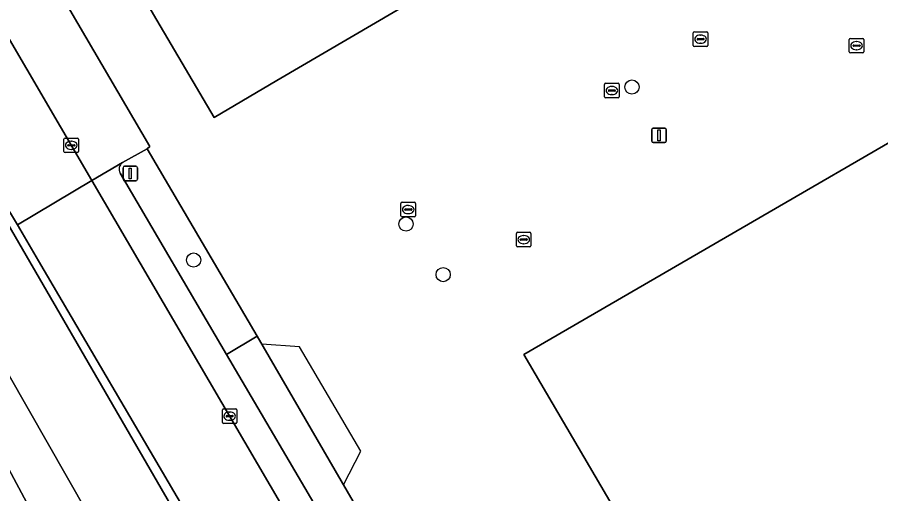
# Model space of a CAD drawing. Extents: x 157692 to 159674, y 381452 to 383291.
# Drawn here: x 159242.4 to 159301.8, y 382508.3 to 382541 of the extents above; entities that cross this region are included whole.
import ezdxf

# ---------------------------------------------------------------- set-up
doc = ezdxf.new("R2010")
doc.units = 0
for name, color, linetype in [('IMGEO_Boom', 7, 'Continuous'), ('IMGEO_Erf', 7, 'Continuous'), ('IMGEO_Groenvoorziening', 7, 'Continuous'), ('IMGEO_Haag', 7, 'Continuous'), ('IMGEO_Hek', 7, 'Continuous'), ('IMGEO_Kolk', 7, 'Continuous'), ('IMGEO_Lichtmast', 7, 'Continuous'), ('IMGEO_Oever', 7, 'Continuous'), ('IMGEO_Pand', 7, 'Continuous'), ('IMGEO_Parkeervlak_open', 7, 'Continuous'), ('IMGEO_Rijbaan_lokaal_open', 7, 'Continuous'), ('IMGEO_Voetpad_open', 7, 'Continuous'), ('IMGEO_Waterloop', 7, 'Continuous')]:
    doc.layers.add(name, color=color, linetype=linetype)

msp = doc.modelspace()

# ---------------------------------------------------------------- linework, layer by layer
at = {"layer": 'IMGEO_Boom'}
for centre in [(159284.65, 382536.208), (159269.111, 382526.793), (159254.503, 382524.318), (159271.668, 382523.32)]:
    msp.add_circle(centre, 0.489, dxfattribs=at)
at = {"layer": 'IMGEO_Erf'}
for points in [[(159352.895, 382487.802), (159339.389, 382511.09), (159338.648, 382510.67), (159338.485, 382510.958), (159330.428, 382506.262), (159342.696, 382485.262), (159299.099, 382459.846), (159286.912, 382480.764), (159287.089, 382480.867), (159287.032, 382480.967), (159279.425, 382493.984), (159288.184, 382499.103), (159277.202, 382517.817), (159319.978, 382542.64), (159319.876, 382542.812), (159329.194, 382548.272), (159329.209, 382548.245), (159337.822, 382553.328), (159348.694, 382559.698), (159346.256, 382564.131), (159354.458, 382568.978), (159355.033, 382567.971), (159356.983, 382564.555), (159366.071, 382569.881)], [(159235.895, 382558.738), (159251.481, 382532.13), (159251.304, 382531.966), (159258.878, 382519.081), (159265.892, 382507.019), (159268.223, 382503.022), (159269.961, 382500), (159277.322, 382487.204), (159283.308, 382476.984), (159283.436, 382477.049), (159285.082, 382474.172), (159287.354, 382470.279), (159297.195, 382453.468), (159297.248, 382453.377), (159297.766, 382452.493), (159317.094, 382463.787), (159351.459, 382483.89)], [(159281.8, 382549.289), (159260.229, 382536.656), (159255.914, 382534.129), (159251.978, 382540.808), (159248.824, 382546.202)]]:
    msp.add_lwpolyline(points, dxfattribs=at)
at = {"layer": 'IMGEO_Groenvoorziening'}
msp.add_lwpolyline([(159253.181, 382507.036), (159236.511, 382535.748), (159236.976, 382536.019), (159227.058, 382553.099), (159220.444, 382564.344), (159215.162, 382573.326), (159211.887, 382578.929), (159210.563, 382578.199), (159209.416, 382577.567), (159214.006, 382569.299), (159221.804, 382554.914), (159225.145, 382548.205), (159228.56, 382540.514), (159233.355, 382531.551), (159237.61, 382523.742), (159247.238, 382506.905), (159248.714, 382504.569), (159251.6, 382500), (159262.089, 382483.395), (159264.039, 382479.157), (159266.194, 382475.019)], dxfattribs=at)
msp.add_lwpolyline([(159259.791, 382497.045), (159258.061, 382500), (159253.755, 382507.353), (159243.845, 382524.276), (159242.382, 382526.745), (159241.39, 382528.419), (159236.976, 382536.019), (159236.511, 382535.748), (159253.181, 382507.036), (159257.268, 382499.896), (159262.086, 382491.934), (159275.001, 382470.011), (159275.419, 382469.193), (159275.868, 382469.49)], close=True, dxfattribs=at)
at = {"layer": 'IMGEO_Haag'}
msp.add_lwpolyline([(159259.791, 382497.045), (159258.061, 382500), (159253.755, 382507.353), (159243.845, 382524.276), (159242.382, 382526.745), (159241.39, 382528.419), (159236.976, 382536.019), (159236.511, 382535.748), (159253.181, 382507.036), (159257.268, 382499.896), (159262.086, 382491.934), (159275.001, 382470.011), (159275.419, 382469.193), (159275.868, 382469.49)], close=True, dxfattribs=at)
at = {"layer": 'IMGEO_Hek'}
msp.add_lwpolyline([(159264.815, 382508.871), (159266.001, 382511.182), (159261.787, 382518.344), (159259.19, 382518.544)], dxfattribs=at)
at = {"layer": 'IMGEO_Kolk'}
for p, q in [((159288.869, 382539.076), (159288.869, 382539.928)), ((159288.944, 382540.002), (159289.796, 382540.002)), ((159289.128, 382539.496), (159289.128, 382539.508)), ((159289.171, 382539.545), (159289.569, 382539.545)), ((159289.357, 382539.782), (159289.382, 382539.782)), ((159289.612, 382539.508), (159289.612, 382539.496)), ((159289.87, 382539.928), (159289.87, 382539.076)), ((159299.673, 382539.554), (159300.525, 382539.554)), ((159289.796, 382539.002), (159288.944, 382539.002)), ((159289.566, 382539.459), (159289.168, 382539.459)), ((159289.38, 382539.222), (159289.355, 382539.222)), ((159299.598, 382538.628), (159299.598, 382539.48)), ((159299.857, 382539.048), (159299.857, 382539.06)), ((159300.295, 382539.011), (159299.897, 382539.011)), ((159299.9, 382539.097), (159300.298, 382539.097)), ((159300.086, 382539.334), (159300.111, 382539.334)), ((159300.341, 382539.06), (159300.341, 382539.048)), ((159300.599, 382539.48), (159300.599, 382538.628)), ((159300.525, 382538.554), (159299.673, 382538.554)), ((159300.109, 382538.774), (159300.084, 382538.774)), ((159282.766, 382535.544), (159282.766, 382536.396)), ((159282.841, 382536.47), (159283.693, 382536.47)), ((159283.025, 382535.964), (159283.025, 382535.976)), ((159283.068, 382536.013), (159283.466, 382536.013)), ((159283.254, 382536.25), (159283.279, 382536.25)), ((159283.509, 382535.976), (159283.509, 382535.964)), ((159283.767, 382536.396), (159283.767, 382535.544)), ((159283.693, 382535.47), (159282.841, 382535.47)), ((159283.463, 382535.927), (159283.065, 382535.927)), ((159283.277, 382535.69), (159283.252, 382535.69)), ((159245.587, 382531.781), (159245.587, 382532.633)), ((159245.662, 382532.707), (159246.514, 382532.707)), ((159246.075, 382532.487), (159246.1, 382532.487)), ((159246.588, 382532.633), (159246.588, 382531.781)), ((159245.846, 382532.201), (159245.846, 382532.213)), ((159246.284, 382532.164), (159245.886, 382532.164)), ((159245.889, 382532.25), (159246.287, 382532.25)), ((159246.098, 382531.927), (159246.073, 382531.927)), ((159246.33, 382532.213), (159246.33, 382532.201)), ((159246.514, 382531.707), (159245.662, 382531.707)), ((159268.762, 382527.361), (159268.762, 382528.213)), ((159268.837, 382528.287), (159269.689, 382528.287)), ((159269.763, 382528.213), (159269.763, 382527.361)), ((159269.021, 382527.781), (159269.021, 382527.793)), ((159269.459, 382527.744), (159269.061, 382527.744)), ((159269.064, 382527.83), (159269.462, 382527.83)), ((159269.25, 382528.067), (159269.275, 382528.067)), ((159269.505, 382527.793), (159269.505, 382527.781)), ((159269.689, 382527.287), (159268.837, 382527.287)), ((159269.273, 382527.507), (159269.248, 382527.507)), ((159276.704, 382525.298), (159276.704, 382526.15)), ((159276.779, 382526.224), (159277.631, 382526.224)), ((159277.192, 382526.004), (159277.217, 382526.004)), ((159277.705, 382526.15), (159277.705, 382525.298)), ((159276.963, 382525.718), (159276.963, 382525.73)), ((159277.401, 382525.681), (159277.003, 382525.681)), ((159277.006, 382525.767), (159277.404, 382525.767)), ((159277.215, 382525.444), (159277.19, 382525.444)), ((159277.447, 382525.73), (159277.447, 382525.718)), ((159277.631, 382525.224), (159276.779, 382525.224)), ((159256.479, 382513.161), (159256.479, 382514.013)), ((159256.554, 382514.087), (159257.406, 382514.087)), ((159257.48, 382514.013), (159257.48, 382513.161)), ((159256.738, 382513.581), (159256.738, 382513.593)), ((159257.176, 382513.544), (159256.778, 382513.544)), ((159256.781, 382513.63), (159257.179, 382513.63)), ((159256.967, 382513.867), (159256.992, 382513.867)), ((159257.222, 382513.593), (159257.222, 382513.581)), ((159257.406, 382513.087), (159256.554, 382513.087)), ((159256.99, 382513.307), (159256.965, 382513.307))]:
    msp.add_line(p, q, dxfattribs=at)
for points in [[(159288.869, 382539.076), (159288.869, 382539.928)], [(159288.944, 382540.002), (159289.796, 382540.002)], [(159289.87, 382539.928), (159289.87, 382539.076)], [(159299.673, 382539.554), (159300.525, 382539.554)], [(159289.796, 382539.002), (159288.944, 382539.002)], [(159299.598, 382538.628), (159299.598, 382539.48)], [(159300.599, 382539.48), (159300.599, 382538.628)], [(159300.525, 382538.554), (159299.673, 382538.554)], [(159282.766, 382535.544), (159282.766, 382536.396)], [(159282.841, 382536.47), (159283.693, 382536.47)], [(159283.767, 382536.396), (159283.767, 382535.544)], [(159283.693, 382535.47), (159282.841, 382535.47)], [(159245.587, 382531.781), (159245.587, 382532.633)], [(159245.662, 382532.707), (159246.514, 382532.707)], [(159246.588, 382532.633), (159246.588, 382531.781)], [(159246.514, 382531.707), (159245.662, 382531.707)], [(159268.762, 382527.361), (159268.762, 382528.213)], [(159268.837, 382528.287), (159269.689, 382528.287)], [(159269.763, 382528.213), (159269.763, 382527.361)], [(159269.689, 382527.287), (159268.837, 382527.287)], [(159276.704, 382525.298), (159276.704, 382526.15)], [(159276.779, 382526.224), (159277.631, 382526.224)], [(159277.705, 382526.15), (159277.705, 382525.298)], [(159277.631, 382525.224), (159276.779, 382525.224)], [(159256.479, 382513.161), (159256.479, 382514.013)], [(159256.554, 382514.087), (159257.406, 382514.087)], [(159257.48, 382514.013), (159257.48, 382513.161)], [(159257.406, 382513.087), (159256.554, 382513.087)]]:
    msp.add_lwpolyline(points, dxfattribs=at)
for centre, radius, start, end in [((159288.946, 382539.926), 0.0765, 91.55205, 178.44795), ((159288.946, 382539.926), 0.0765, 91.55205, 178.44795), ((159289.168, 382539.505), 0.0403, 85.87752, 175.75265), ((159289.165, 382539.495), 0.0366, 178.93798, 274.71019), ((159289.569, 382539.502), 0.043, 264.86636, 352.45326), ((159289.573, 382539.507), 0.0386, 1.73085, 96.63898), ((159289.794, 382539.926), 0.0765, 1.55205, 88.44795), ((159289.794, 382539.926), 0.0765, 1.55205, 88.44795), ((159299.675, 382539.478), 0.0765, 91.55205, 178.44795), ((159299.675, 382539.478), 0.0765, 91.55205, 178.44795), ((159300.523, 382539.478), 0.0765, 1.55205, 88.44795), ((159300.523, 382539.478), 0.0765, 1.55205, 88.44795), ((159288.946, 382539.078), 0.0765, 181.55205, 268.44795), ((159288.946, 382539.078), 0.0765, 181.55205, 268.44795), ((159289.794, 382539.078), 0.0765, 271.55205, 358.44795), ((159289.794, 382539.078), 0.0765, 271.55205, 358.44795), ((159299.897, 382539.057), 0.0403, 85.87752, 175.75265), ((159299.894, 382539.047), 0.0366, 178.93798, 274.71019), ((159300.298, 382539.054), 0.043, 264.86636, 352.45326), ((159300.302, 382539.059), 0.0386, 1.73085, 96.63898), ((159299.675, 382538.63), 0.0765, 181.55205, 268.44795), ((159299.675, 382538.63), 0.0765, 181.55205, 268.44795), ((159300.523, 382538.63), 0.0765, 271.55205, 358.44795), ((159300.523, 382538.63), 0.0765, 271.55205, 358.44795), ((159282.843, 382536.394), 0.0765, 91.55205, 178.44795), ((159282.843, 382536.394), 0.0765, 91.55205, 178.44795), ((159283.065, 382535.973), 0.0403, 85.87752, 175.75265), ((159283.062, 382535.963), 0.0366, 178.93798, 274.71019), ((159283.466, 382535.97), 0.043, 264.86636, 352.45326), ((159283.47, 382535.975), 0.0386, 1.73085, 96.63898), ((159283.691, 382536.394), 0.0765, 1.55205, 88.44795), ((159283.691, 382536.394), 0.0765, 1.55205, 88.44795), ((159282.843, 382535.546), 0.0765, 181.55205, 268.44795), ((159282.843, 382535.546), 0.0765, 181.55205, 268.44795), ((159283.691, 382535.546), 0.0765, 271.55205, 358.44795), ((159283.691, 382535.546), 0.0765, 271.55205, 358.44795), ((159245.664, 382532.631), 0.0765, 91.55205, 178.44795), ((159245.664, 382532.631), 0.0765, 91.55205, 178.44795), ((159246.512, 382532.631), 0.0765, 1.55205, 88.44795), ((159246.512, 382532.631), 0.0765, 1.55205, 88.44795), ((159245.664, 382531.783), 0.0765, 181.55205, 268.44795), ((159245.664, 382531.783), 0.0765, 181.55205, 268.44795), ((159245.886, 382532.21), 0.0403, 85.87752, 175.75265), ((159245.883, 382532.2), 0.0366, 178.93798, 274.71019), ((159246.287, 382532.207), 0.043, 264.86636, 352.45326), ((159246.291, 382532.212), 0.0386, 1.73085, 96.63898), ((159246.512, 382531.783), 0.0765, 271.55205, 358.44795), ((159246.512, 382531.783), 0.0765, 271.55205, 358.44795), ((159268.839, 382528.211), 0.0765, 91.55205, 178.44795), ((159268.839, 382528.211), 0.0765, 91.55205, 178.44795), ((159269.687, 382528.211), 0.0765, 1.55205, 88.44795), ((159269.687, 382528.211), 0.0765, 1.55205, 88.44795), ((159269.061, 382527.79), 0.0403, 85.87752, 175.75265), ((159269.058, 382527.78), 0.0366, 178.93798, 274.71019), ((159269.462, 382527.787), 0.043, 264.86636, 352.45326), ((159269.466, 382527.792), 0.0386, 1.73085, 96.63898), ((159268.839, 382527.363), 0.0765, 181.55205, 268.44795), ((159268.839, 382527.363), 0.0765, 181.55205, 268.44795), ((159269.687, 382527.363), 0.0765, 271.55205, 358.44795), ((159269.687, 382527.363), 0.0765, 271.55205, 358.44795), ((159276.781, 382526.148), 0.0765, 91.55205, 178.44795), ((159276.781, 382526.148), 0.0765, 91.55205, 178.44795), ((159277.629, 382526.148), 0.0765, 1.55205, 88.44795), ((159277.629, 382526.148), 0.0765, 1.55205, 88.44795), ((159276.781, 382525.3), 0.0765, 181.55205, 268.44795), ((159276.781, 382525.3), 0.0765, 181.55205, 268.44795), ((159277.003, 382525.727), 0.0403, 85.87752, 175.75265), ((159277, 382525.717), 0.0366, 178.93798, 274.71019), ((159277.404, 382525.724), 0.043, 264.86636, 352.45326), ((159277.408, 382525.729), 0.0386, 1.73085, 96.63898), ((159277.629, 382525.3), 0.0765, 271.55205, 358.44795), ((159277.629, 382525.3), 0.0765, 271.55205, 358.44795), ((159256.556, 382514.011), 0.0765, 91.55205, 178.44795), ((159256.556, 382514.011), 0.0765, 91.55205, 178.44795), ((159257.404, 382514.011), 0.0765, 1.55205, 88.44795), ((159257.404, 382514.011), 0.0765, 1.55205, 88.44795), ((159256.778, 382513.59), 0.0403, 85.87752, 175.75265), ((159256.775, 382513.58), 0.0366, 178.93798, 274.71019), ((159257.179, 382513.587), 0.043, 264.86636, 352.45326), ((159257.183, 382513.592), 0.0386, 1.73085, 96.63898), ((159256.556, 382513.163), 0.0765, 181.55205, 268.44795), ((159256.556, 382513.163), 0.0765, 181.55205, 268.44795), ((159257.404, 382513.163), 0.0765, 271.55205, 358.44795), ((159257.404, 382513.163), 0.0765, 271.55205, 358.44795)]:
    msp.add_arc(centre, radius, start, end, dxfattribs=at)
for centre, major_axis, ratio, start_param, end_param in [((159289.356, 382539.502), (-0.387, 0.002), 0.722429, 4.712389, 7.853982), ((159289.381, 382539.502), (-0.39, 0.002), 0.717154, 1.570796, 4.712389), ((159300.085, 382539.054), (-0.387, 0.002), 0.722429, 4.712389, 7.853982), ((159300.11, 382539.054), (-0.39, 0.002), 0.717154, 1.570796, 4.712389), ((159283.253, 382535.97), (-0.387, 0.002), 0.722429, 4.712389, 7.853982), ((159283.278, 382535.97), (-0.39, 0.002), 0.717154, 1.570796, 4.712389), ((159246.074, 382532.207), (-0.387, 0.002), 0.722429, 4.712389, 7.853982), ((159246.099, 382532.207), (-0.39, 0.002), 0.717154, 1.570796, 4.712389), ((159269.249, 382527.787), (-0.387, 0.002), 0.722429, 4.712389, 7.853982), ((159269.274, 382527.787), (-0.39, 0.002), 0.717154, 1.570796, 4.712389), ((159277.191, 382525.724), (-0.387, 0.002), 0.722429, 4.712389, 7.853982), ((159277.216, 382525.724), (-0.39, 0.002), 0.717154, 1.570796, 4.712389), ((159256.966, 382513.587), (-0.387, 0.002), 0.722429, 4.712389, 7.853982), ((159256.991, 382513.587), (-0.39, 0.002), 0.717154, 1.570796, 4.712389)]:
    msp.add_ellipse(centre, major_axis=major_axis, ratio=ratio, start_param=start_param, end_param=end_param, dxfattribs=at)
at = {"layer": 'IMGEO_Lichtmast'}
for p, q in [((159286.019, 382532.489), (159286.019, 382533.289)), ((159286.019, 382533.289), (159286.019, 382532.489)), ((159286.119, 382533.389), (159286.909, 382533.389)), ((159286.909, 382533.389), (159286.119, 382533.389)), ((159287.009, 382533.289), (159287.009, 382532.489)), ((159287.009, 382532.489), (159287.009, 382533.289)), ((159286.909, 382532.389), (159286.119, 382532.389)), ((159286.119, 382532.389), (159286.909, 382532.389)), ((159249.648, 382529.869), (159249.648, 382530.669)), ((159249.648, 382530.669), (159249.648, 382529.869)), ((159249.748, 382530.769), (159250.538, 382530.769)), ((159250.538, 382530.769), (159249.748, 382530.769)), ((159250.638, 382530.669), (159250.638, 382529.869)), ((159250.638, 382529.869), (159250.638, 382530.669)), ((159250.538, 382529.769), (159249.748, 382529.769)), ((159249.748, 382529.769), (159250.538, 382529.769))]:
    msp.add_line(p, q, dxfattribs=at)
for points in [[(159286.439, 382533.264), (159286.589, 382533.264), (159286.589, 382532.514), (159286.439, 382532.514), (159286.439, 382533.264)], [(159250.068, 382530.644), (159250.218, 382530.644), (159250.218, 382529.894), (159250.068, 382529.894), (159250.068, 382530.644)]]:
    msp.add_lwpolyline(points, dxfattribs=at)
for centre, start, end in [((159286.119, 382533.289), 90, 180), ((159286.119, 382533.289), 90, 180), ((159286.909, 382533.289), 0, 90), ((159286.909, 382533.289), 360, 90), ((159286.119, 382532.489), 180, 270), ((159286.119, 382532.489), 180, 270), ((159286.909, 382532.489), 270, 0), ((159286.909, 382532.489), 270, 0), ((159249.748, 382530.669), 90, 180), ((159249.748, 382530.669), 90, 180), ((159250.538, 382530.669), 0, 90), ((159250.538, 382530.669), 360, 90), ((159249.748, 382529.869), 180, 270), ((159249.748, 382529.869), 180, 270), ((159250.538, 382529.869), 270, 0), ((159250.538, 382529.869), 270, 0)]:
    msp.add_arc(centre, 0.1, start, end, dxfattribs=at)
at = {"layer": 'IMGEO_Oever'}
msp.add_lwpolyline([(159266.194, 382475.019), (159264.039, 382479.157), (159262.089, 382483.395), (159251.6, 382500), (159248.714, 382504.569), (159247.238, 382506.905), (159237.61, 382523.742), (159233.355, 382531.551), (159228.56, 382540.514), (159225.145, 382548.205), (159221.804, 382554.914), (159214.006, 382569.299), (159209.416, 382577.567), (159207.051, 382576.264), (159205.546, 382575.435), (159219.402, 382549.703), (159234.824, 382522.926), (159247.115, 382500)], dxfattribs=at)
at = {"layer": 'IMGEO_Pand'}
msp.add_lwpolyline([(159366.071, 382569.881), (159356.983, 382564.555), (159348.694, 382559.698), (159337.822, 382553.328), (159329.209, 382548.245), (159329.194, 382548.272), (159319.876, 382542.812), (159319.978, 382542.64), (159277.202, 382517.817), (159288.184, 382499.103), (159279.425, 382493.984), (159287.032, 382480.967), (159330.428, 382506.262), (159338.485, 382510.958), (159338.648, 382510.67), (159339.389, 382511.09), (159339.251, 382511.326), (159351.835, 382518.67), (159357.213, 382509.454), (159405.856, 382537.842)], dxfattribs=at)
msp.add_lwpolyline([(159274.695, 382561.439), (159248.824, 382546.202), (159251.978, 382540.808), (159255.914, 382534.129), (159260.229, 382536.656), (159281.8, 382549.289), (159281.697, 382549.465)], close=True, dxfattribs=at)
at = {"layer": 'IMGEO_Parkeervlak_open'}
for points in [[(159193.368, 382626.231), (159191.693, 382625.238), (159225.447, 382567.53), (159247.507, 382529.779), (159249.605, 382531.021), (159251.304, 382531.966), (159251.481, 382532.13), (159235.895, 382558.738), (159229.32, 382569.997), (159210.149, 382602.825), (159195.866, 382627.309)], [(159249.605, 382531.021), (159247.507, 382529.779), (159352.344, 382350.577), (159355.29, 382345.541), (159356.027, 382344.312)], [(159300.306, 382443.307), (159300.303, 382443.311), (159297.394, 382448.284), (159295.131, 382452.152), (159295.076, 382452.247), (159293.486, 382454.964), (159285.241, 382469.09), (159282.945, 382472.977), (159267.19, 382500), (159266.363, 382501.419), (159263.838, 382505.78), (159256.758, 382517.831), (159249.451, 382530.299)]]:
    msp.add_lwpolyline(points, dxfattribs=at)
msp.add_arc((159249.927, 382530.575), 0.55, 125.82202, 210.09688, dxfattribs=at)
at = {"layer": 'IMGEO_Rijbaan_lokaal_open'}
msp.add_lwpolyline([(159191.693, 382625.238), (159186.55, 382622.237), (159188.903, 382618.205), (159189.583, 382617.04), (159190.832, 382614.91), (159200.28, 382598.79), (159203.733, 382592.881), (159211.887, 382578.929), (159215.162, 382573.326), (159220.444, 382564.344), (159227.058, 382553.099), (159236.976, 382536.019), (159241.39, 382528.419), (159242.382, 382526.745), (159247.507, 382529.779), (159225.447, 382567.53)], close=True, dxfattribs=at)
for points in [[(159247.507, 382529.779), (159242.382, 382526.745), (159243.845, 382524.276), (159253.755, 382507.353), (159258.061, 382500), (159259.791, 382497.045), (159275.868, 382469.49), (159287.745, 382449.134), (159293.441, 382439.523), (159303.739, 382421.825), (159313.272, 382405.463), (159318.789, 382395.995), (159320.332, 382393.347), (159320.399, 382393.232), (159325.562, 382384.407), (159328.507, 382379.372), (159337.698, 382363.63)], [(159356.918, 382330.244), (159360.912, 382333.3), (159359.578, 382335.574), (159354.776, 382343.692), (159351.11, 382349.906), (159352.344, 382350.577), (159247.507, 382529.779)]]:
    msp.add_lwpolyline(points, dxfattribs=at)
at = {"layer": 'IMGEO_Voetpad_open'}
msp.add_lwpolyline([(159249.451, 382530.299), (159256.758, 382517.831), (159258.878, 382519.081), (159251.304, 382531.966), (159249.605, 382531.021)], dxfattribs=at)
msp.add_lwpolyline([(159263.838, 382505.78), (159265.892, 382507.019), (159258.878, 382519.081), (159256.758, 382517.831)], close=True, dxfattribs=at)
msp.add_arc((159249.927, 382530.575), 0.55, 125.82202, 210.09688, dxfattribs=at)
at = {"layer": 'IMGEO_Waterloop'}
msp.add_lwpolyline([(159247.115, 382500), (159234.824, 382522.926), (159219.402, 382549.703), (159205.546, 382575.435), (159202.586, 382580.932), (159197.886, 382589.659), (159195.745, 382593.635), (159193.807, 382592.591), (159185.709, 382606.236), (159187.909, 382607.482), (159185.52, 382611.701), (159184.906, 382612.786), (159178.404, 382624.272)], dxfattribs=at)

doc.saveas('drawing.dxf')
